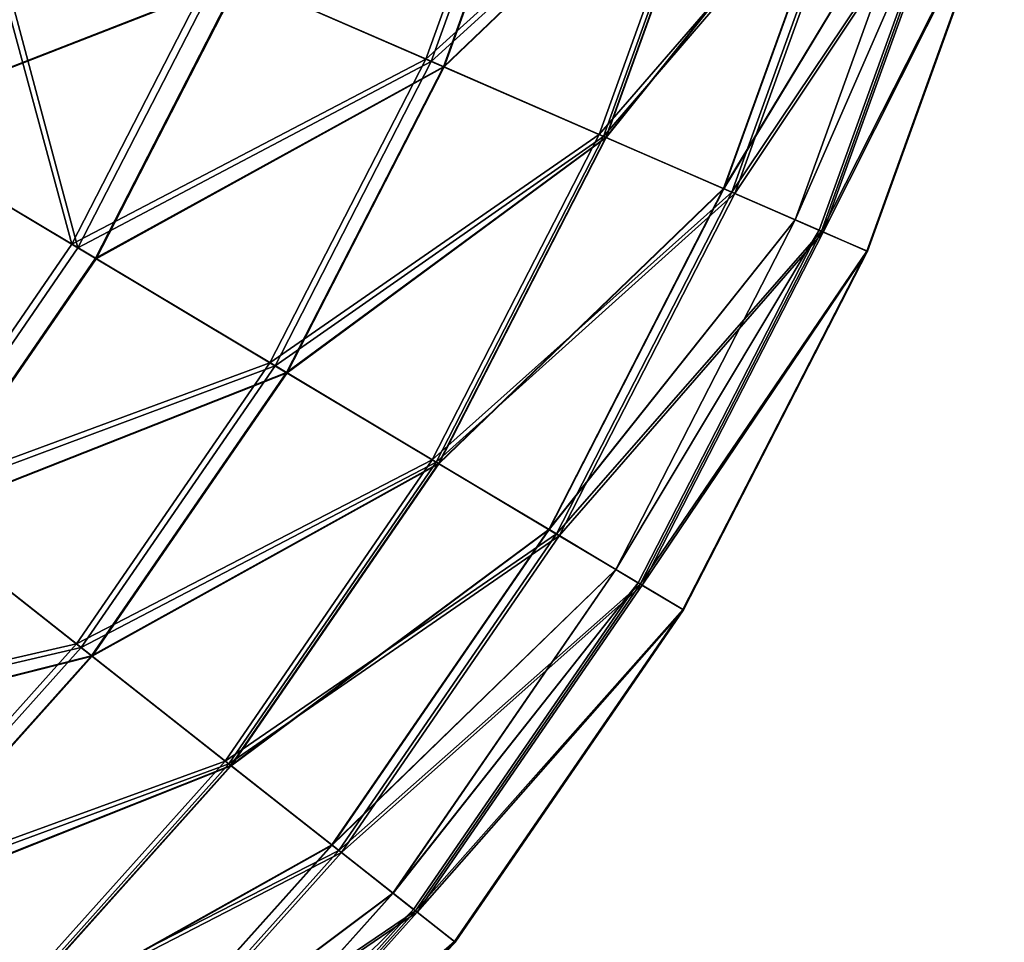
# Model space of a CAD drawing. Header units: millimetres. Extents: x 0 to 453, y 0 to 454.
# Tile 298 of 530: x 426 to 450, y 164 to 186. Entities that reach past the tile are written whole.
import ezdxf

# ---------------------------------------------------------------- set-up
doc = ezdxf.new("R2010")
doc.units = ezdxf.units.MM
doc.header["$LTSCALE"] = 25.4
doc.layers.get('0').update_dxf_attribs({"true_color": 0xff5454})

# ---------------------------------------------------------------- blocks, each defined once
blk = doc.blocks.new('KARO-V-10303.STL')
at = {"color": 7, "true_color": 0xffffff}
mesh = blk.add_polyface(dxfattribs=at)
corners = [(212.628, -46.492, 447.824), (220.598, -40.923, 455.816), (217.779, -48.734, 455.816), (215.202, -39.358, 447.824)]
mesh.append_faces([[corners[k] for k in face] for face in [(0, 1, 2), (1, 0, 3)]], dxfattribs={"vtx0": -1, "color": 7})
mesh = blk.add_polyface(dxfattribs=at)
corners = [(220.737, -40.963, 539.429), (212.786, -46.561, 547.44), (217.912, -48.791, 539.429), (215.367, -39.406, 547.44)]
mesh.append_faces([[corners[k] for k in face] for face in [(0, 1, 2), (1, 0, 3)]], dxfattribs={"vtx0": -1, "color": 7})
mesh = blk.add_polyface(dxfattribs=at)
corners = [(221.047, -41.053, 459.3), (213.239, -46.758, 450.872), (218.208, -48.92, 459.3), (215.842, -39.544, 450.872)]
mesh.append_faces([[corners[k] for k in face] for face in [(0, 1, 2), (1, 0, 3)]], dxfattribs={"vtx0": -1, "color": 7})
mesh = blk.add_polyface(dxfattribs=at)
corners = [(213.258, -46.766, 544.542), (221.062, -41.057, 536.111), (218.223, -48.927, 536.111), (215.862, -39.55, 544.542)]
mesh.append_faces([[corners[k] for k in face] for face in [(0, 1, 2), (1, 0, 3)]], dxfattribs={"vtx0": -1, "color": 7})
mesh = blk.add_polyface(dxfattribs=at)
corners = [(217.779, -48.734, 455.816), (225.018, -42.204, 464.434), (221.999, -50.57, 464.434), (220.598, -40.923, 455.816)]
mesh.append_faces([[corners[k] for k in face] for face in [(0, 1, 2), (1, 0, 3)]], dxfattribs={"vtx0": -1, "color": 7})
mesh = blk.add_polyface(dxfattribs=at)
corners = [(225.128, -42.236, 530.795), (217.912, -48.791, 539.429), (222.105, -50.616, 530.795), (220.737, -40.963, 539.429)]
mesh.append_faces([[corners[k] for k in face] for face in [(0, 1, 2), (1, 0, 3)]], dxfattribs={"vtx0": -1, "color": 7})
mesh = blk.add_polyface(dxfattribs=at)
corners = [(225.184, -42.252, 468.347), (218.208, -48.92, 459.3), (222.158, -50.639, 468.347), (221.047, -41.053, 459.3)]
mesh.append_faces([[corners[k] for k in face] for face in [(0, 1, 2), (1, 0, 3)]], dxfattribs={"vtx0": -1, "color": 7})
mesh = blk.add_polyface(dxfattribs=at)
corners = [(218.223, -48.927, 536.111), (225.196, -42.256, 527.063), (222.169, -50.644, 527.063), (221.062, -41.057, 536.111)]
mesh.append_faces([[corners[k] for k in face] for face in [(0, 1, 2), (1, 0, 3)]], dxfattribs={"vtx0": -1, "color": 7})
mesh = blk.add_polyface(dxfattribs=at)
corners = [(221.999, -50.57, 464.434), (228.396, -43.183, 473.548), (225.225, -51.973, 473.548), (225.018, -42.204, 464.434)]
mesh.append_faces([[corners[k] for k in face] for face in [(0, 1, 2), (1, 0, 3)]], dxfattribs={"vtx0": -1, "color": 7})
mesh = blk.add_polyface(dxfattribs=at)
corners = [(228.476, -43.206, 521.669), (222.105, -50.616, 530.795), (225.301, -52.006, 521.669), (225.128, -42.236, 530.795)]
mesh.append_faces([[corners[k] for k in face] for face in [(0, 1, 2), (1, 0, 3)]], dxfattribs={"vtx0": -1, "color": 7})
mesh = blk.add_polyface(dxfattribs=at)
corners = [(228.189, -43.123, 477.866), (222.158, -50.639, 468.347), (225.026, -51.887, 477.866), (225.184, -42.252, 468.347)]
mesh.append_faces([[corners[k] for k in face] for face in [(0, 1, 2), (1, 0, 3)]], dxfattribs={"vtx0": -1, "color": 7})
mesh = blk.add_polyface(dxfattribs=at)
corners = [(222.169, -50.644, 527.063), (228.197, -43.125, 517.543), (225.034, -51.89, 517.543), (225.196, -42.256, 527.063)]
mesh.append_faces([[corners[k] for k in face] for face in [(0, 1, 2), (1, 0, 3)]], dxfattribs={"vtx0": -1, "color": 7})
mesh = blk.add_polyface(dxfattribs=at)
corners = [(230.012, -43.652, 487.704), (225.026, -51.887, 477.866), (226.767, -52.644, 487.704), (228.189, -43.123, 477.866)]
mesh.append_faces([[corners[k] for k in face] for face in [(0, 1, 2), (1, 0, 3)]], dxfattribs={"vtx0": -1, "color": 7})
mesh = blk.add_polyface(dxfattribs=at)
corners = [(225.034, -51.89, 517.543), (230.016, -43.653, 507.704), (226.771, -52.646, 507.704), (228.197, -43.125, 517.543)]
mesh.append_faces([[corners[k] for k in face] for face in [(0, 1, 2), (1, 0, 3)]], dxfattribs={"vtx0": -1, "color": 7})
mesh = blk.add_polyface(dxfattribs=at)
corners = [(225.225, -51.973, 473.548), (230.682, -43.846, 483.023), (227.407, -52.923, 483.023), (228.396, -43.183, 473.548)]
mesh.append_faces([[corners[k] for k in face] for face in [(0, 1, 2), (1, 0, 3)]], dxfattribs={"vtx0": -1, "color": 7})
mesh = blk.add_polyface(dxfattribs=at)
corners = [(230.731, -43.86, 512.186), (225.301, -52.006, 521.669), (227.453, -52.943, 512.186), (228.476, -43.206, 521.669)]
mesh.append_faces([[corners[k] for k in face] for face in [(0, 1, 2), (1, 0, 3)]], dxfattribs={"vtx0": -1, "color": 7})
mesh = blk.add_polyface(dxfattribs=at)
corners = [(230.624, -43.829, 497.704), (226.767, -52.644, 487.704), (227.352, -52.899, 497.704), (230.012, -43.652, 487.704)]
mesh.append_faces([[corners[k] for k in face] for face in [(0, 1, 2), (1, 0, 3)]], dxfattribs={"vtx0": -1, "color": 7})
mesh = blk.add_polyface(dxfattribs=at)
corners = [(226.771, -52.646, 507.704), (230.624, -43.829, 497.704), (227.352, -52.899, 497.704), (230.016, -43.653, 507.704)]
mesh.append_faces([[corners[k] for k in face] for face in [(0, 1, 2), (1, 0, 3)]], dxfattribs={"vtx0": -1, "color": 7})
mesh = blk.add_polyface(dxfattribs=at)
corners = [(227.407, -52.923, 483.023), (231.842, -44.182, 492.718), (228.514, -53.405, 492.718), (230.682, -43.846, 483.023)]
mesh.append_faces([[corners[k] for k in face] for face in [(0, 1, 2), (1, 0, 3)]], dxfattribs={"vtx0": -1, "color": 7})
mesh = blk.add_polyface(dxfattribs=at)
corners = [(206.621, -43.879, 440.576), (209.162, -53.238, 447.824), (203.539, -49.878, 440.576), (212.628, -46.492, 447.824)]
mesh.append_faces([[corners[k] for k in face] for face in [(0, 1, 2), (1, 0, 3)]], dxfattribs={"vtx0": -1, "color": 7})
mesh = blk.add_polyface(dxfattribs=at)
corners = [(209.31, -53.327, 547.44), (206.802, -43.958, 554.711), (203.709, -49.98, 554.711), (212.786, -46.561, 547.44)]
mesh.append_faces([[corners[k] for k in face] for face in [(0, 1, 2), (1, 0, 3)]], dxfattribs={"vtx0": -1, "color": 7})
mesh = blk.add_polyface(dxfattribs=at)
corners = [(231.858, -44.187, 502.487), (227.453, -52.943, 512.186), (228.53, -53.411, 502.487), (230.731, -43.86, 512.186)]
mesh.append_faces([[corners[k] for k in face] for face in [(0, 1, 2), (1, 0, 3)]], dxfattribs={"vtx0": -1, "color": 7})
mesh = blk.add_polyface(dxfattribs=at)
corners = [(213.239, -46.758, 450.872), (204.206, -50.277, 443.197), (209.735, -53.581, 450.872), (207.333, -44.188, 443.197)]
mesh.append_faces([[corners[k] for k in face] for face in [(0, 1, 2), (1, 0, 3)]], dxfattribs={"vtx0": -1, "color": 7})
mesh = blk.add_polyface(dxfattribs=at)
corners = [(204.225, -50.288, 552.22), (213.258, -46.766, 544.542), (209.752, -53.591, 544.542), (207.354, -44.198, 552.22)]
mesh.append_faces([[corners[k] for k in face] for face in [(0, 1, 2), (1, 0, 3)]], dxfattribs={"vtx0": -1, "color": 7})
mesh = blk.add_polyface(dxfattribs=at)
corners = [(228.514, -53.405, 492.718), (231.858, -44.187, 502.487), (228.53, -53.411, 502.487), (231.842, -44.182, 492.718)]
mesh.append_faces([[corners[k] for k in face] for face in [(0, 1, 2), (1, 0, 3)]], dxfattribs={"vtx0": -1, "color": 7})
mesh = blk.add_polyface(dxfattribs=at)
corners = [(209.162, -53.238, 447.824), (217.779, -48.734, 455.816), (213.985, -56.12, 455.816), (212.628, -46.492, 447.824)]
mesh.append_faces([[corners[k] for k in face] for face in [(0, 1, 2), (1, 0, 3)]], dxfattribs={"vtx0": -1, "color": 7})
mesh = blk.add_polyface(dxfattribs=at)
corners = [(217.912, -48.791, 539.429), (209.31, -53.327, 547.44), (214.109, -56.195, 539.429), (212.786, -46.561, 547.44)]
mesh.append_faces([[corners[k] for k in face] for face in [(0, 1, 2), (1, 0, 3)]], dxfattribs={"vtx0": -1, "color": 7})
mesh = blk.add_polyface(dxfattribs=at)
corners = [(218.208, -48.92, 459.3), (209.735, -53.581, 450.872), (214.386, -56.36, 459.3), (213.239, -46.758, 450.872)]
mesh.append_faces([[corners[k] for k in face] for face in [(0, 1, 2), (1, 0, 3)]], dxfattribs={"vtx0": -1, "color": 7})
mesh = blk.add_polyface(dxfattribs=at)
corners = [(209.752, -53.591, 544.542), (218.223, -48.927, 536.111), (214.4, -56.368, 536.111), (213.258, -46.766, 544.542)]
mesh.append_faces([[corners[k] for k in face] for face in [(0, 1, 2), (1, 0, 3)]], dxfattribs={"vtx0": -1, "color": 7})
mesh = blk.add_polyface(dxfattribs=at)
corners = [(213.985, -56.12, 455.816), (221.999, -50.57, 464.434), (217.936, -58.481, 464.434), (217.779, -48.734, 455.816)]
mesh.append_faces([[corners[k] for k in face] for face in [(0, 1, 2), (1, 0, 3)]], dxfattribs={"vtx0": -1, "color": 7})
mesh = blk.add_polyface(dxfattribs=at)
corners = [(222.105, -50.616, 530.795), (214.109, -56.195, 539.429), (218.034, -58.54, 530.795), (217.912, -48.791, 539.429)]
mesh.append_faces([[corners[k] for k in face] for face in [(0, 1, 2), (1, 0, 3)]], dxfattribs={"vtx0": -1, "color": 7})
mesh = blk.add_polyface(dxfattribs=at)
corners = [(222.158, -50.639, 468.347), (214.386, -56.36, 459.3), (218.084, -58.57, 468.347), (218.208, -48.92, 459.3)]
mesh.append_faces([[corners[k] for k in face] for face in [(0, 1, 2), (1, 0, 3)]], dxfattribs={"vtx0": -1, "color": 7})
mesh = blk.add_polyface(dxfattribs=at)
corners = [(214.4, -56.368, 536.111), (222.169, -50.644, 527.063), (218.095, -58.576, 527.063), (218.223, -48.927, 536.111)]
mesh.append_faces([[corners[k] for k in face] for face in [(0, 1, 2), (1, 0, 3)]], dxfattribs={"vtx0": -1, "color": 7})
mesh = blk.add_polyface(dxfattribs=at)
corners = [(203.539, -49.878, 440.576), (204.863, -59.486, 447.824), (199.716, -55.435, 440.576), (209.162, -53.238, 447.824)]
mesh.append_faces([[corners[k] for k in face] for face in [(0, 1, 2), (1, 0, 3)]], dxfattribs={"vtx0": -1, "color": 7})
mesh = blk.add_polyface(dxfattribs=at)
corners = [(204.998, -59.593, 547.44), (203.709, -49.98, 554.711), (199.871, -55.557, 554.711), (209.31, -53.327, 547.44)]
mesh.append_faces([[corners[k] for k in face] for face in [(0, 1, 2), (1, 0, 3)]], dxfattribs={"vtx0": -1, "color": 7})
mesh = blk.add_polyface(dxfattribs=at)
corners = [(205.387, -59.899, 450.872), (204.206, -50.277, 443.197), (200.326, -55.915, 443.197), (209.735, -53.581, 450.872)]
mesh.append_faces([[corners[k] for k in face] for face in [(0, 1, 2), (1, 0, 3)]], dxfattribs={"vtx0": -1, "color": 7})
mesh = blk.add_polyface(dxfattribs=at)
corners = [(204.225, -50.288, 552.22), (205.403, -59.911, 544.542), (200.344, -55.929, 552.22), (209.752, -53.591, 544.542)]
mesh.append_faces([[corners[k] for k in face] for face in [(0, 1, 2), (1, 0, 3)]], dxfattribs={"vtx0": -1, "color": 7})
mesh = blk.add_polyface(dxfattribs=at)
corners = [(217.936, -58.481, 464.434), (225.225, -51.973, 473.548), (220.955, -60.285, 473.548), (221.999, -50.57, 464.434)]
mesh.append_faces([[corners[k] for k in face] for face in [(0, 1, 2), (1, 0, 3)]], dxfattribs={"vtx0": -1, "color": 7})
mesh = blk.add_polyface(dxfattribs=at)
corners = [(225.301, -52.006, 521.669), (218.034, -58.54, 530.795), (221.027, -60.328, 521.669), (222.105, -50.616, 530.795)]
mesh.append_faces([[corners[k] for k in face] for face in [(0, 1, 2), (1, 0, 3)]], dxfattribs={"vtx0": -1, "color": 7})
mesh = blk.add_polyface(dxfattribs=at)
corners = [(225.026, -51.887, 477.866), (218.084, -58.57, 468.347), (220.77, -60.174, 477.866), (222.158, -50.639, 468.347)]
mesh.append_faces([[corners[k] for k in face] for face in [(0, 1, 2), (1, 0, 3)]], dxfattribs={"vtx0": -1, "color": 7})
mesh = blk.add_polyface(dxfattribs=at)
corners = [(218.095, -58.576, 527.063), (225.034, -51.89, 517.543), (220.777, -60.179, 517.543), (222.169, -50.644, 527.063)]
mesh.append_faces([[corners[k] for k in face] for face in [(0, 1, 2), (1, 0, 3)]], dxfattribs={"vtx0": -1, "color": 7})
mesh = blk.add_polyface(dxfattribs=at)
corners = [(226.767, -52.644, 487.704), (220.77, -60.174, 477.866), (222.399, -61.148, 487.704), (225.026, -51.887, 477.866)]
mesh.append_faces([[corners[k] for k in face] for face in [(0, 1, 2), (1, 0, 3)]], dxfattribs={"vtx0": -1, "color": 7})
mesh = blk.add_polyface(dxfattribs=at)
corners = [(220.777, -60.179, 517.543), (226.771, -52.646, 507.704), (222.403, -61.15, 507.704), (225.034, -51.89, 517.543)]
mesh.append_faces([[corners[k] for k in face] for face in [(0, 1, 2), (1, 0, 3)]], dxfattribs={"vtx0": -1, "color": 7})
mesh = blk.add_polyface(dxfattribs=at)
corners = [(220.955, -60.285, 473.548), (227.407, -52.923, 483.023), (222.998, -61.506, 483.023), (225.225, -51.973, 473.548)]
mesh.append_faces([[corners[k] for k in face] for face in [(0, 1, 2), (1, 0, 3)]], dxfattribs={"vtx0": -1, "color": 7})
mesh = blk.add_polyface(dxfattribs=at)
corners = [(227.453, -52.943, 512.186), (221.027, -60.328, 521.669), (223.042, -61.532, 512.186), (225.301, -52.006, 521.669)]
mesh.append_faces([[corners[k] for k in face] for face in [(0, 1, 2), (1, 0, 3)]], dxfattribs={"vtx0": -1, "color": 7})
mesh = blk.add_polyface(dxfattribs=at)
corners = [(227.352, -52.899, 497.704), (222.399, -61.148, 487.704), (222.946, -61.475, 497.704), (226.767, -52.644, 487.704)]
mesh.append_faces([[corners[k] for k in face] for face in [(0, 1, 2), (1, 0, 3)]], dxfattribs={"vtx0": -1, "color": 7})
mesh = blk.add_polyface(dxfattribs=at)
corners = [(222.403, -61.15, 507.704), (227.352, -52.899, 497.704), (222.946, -61.475, 497.704), (226.771, -52.646, 507.704)]
mesh.append_faces([[corners[k] for k in face] for face in [(0, 1, 2), (1, 0, 3)]], dxfattribs={"vtx0": -1, "color": 7})
mesh = blk.add_polyface(dxfattribs=at)
corners = [(222.998, -61.506, 483.023), (228.514, -53.405, 492.718), (224.035, -62.126, 492.718), (227.407, -52.923, 483.023)]
mesh.append_faces([[corners[k] for k in face] for face in [(0, 1, 2), (1, 0, 3)]], dxfattribs={"vtx0": -1, "color": 7})
mesh = blk.add_polyface(dxfattribs=at)
corners = [(228.53, -53.411, 502.487), (223.042, -61.532, 512.186), (224.049, -62.134, 502.487), (227.453, -52.943, 512.186)]
mesh.append_faces([[corners[k] for k in face] for face in [(0, 1, 2), (1, 0, 3)]], dxfattribs={"vtx0": -1, "color": 7})
mesh = blk.add_polyface(dxfattribs=at)
corners = [(204.863, -59.486, 447.824), (213.985, -56.12, 455.816), (209.278, -62.961, 455.816), (209.162, -53.238, 447.824)]
mesh.append_faces([[corners[k] for k in face] for face in [(0, 1, 2), (1, 0, 3)]], dxfattribs={"vtx0": -1, "color": 7})
mesh = blk.add_polyface(dxfattribs=at)
corners = [(214.109, -56.195, 539.429), (204.998, -59.593, 547.44), (209.391, -63.051, 539.429), (209.31, -53.327, 547.44)]
mesh.append_faces([[corners[k] for k in face] for face in [(0, 1, 2), (1, 0, 3)]], dxfattribs={"vtx0": -1, "color": 7})
mesh = blk.add_polyface(dxfattribs=at)
corners = [(224.035, -62.126, 492.718), (228.53, -53.411, 502.487), (224.049, -62.134, 502.487), (228.514, -53.405, 492.718)]
mesh.append_faces([[corners[k] for k in face] for face in [(0, 1, 2), (1, 0, 3)]], dxfattribs={"vtx0": -1, "color": 7})
mesh = blk.add_polyface(dxfattribs=at)
corners = [(214.386, -56.36, 459.3), (205.387, -59.899, 450.872), (209.645, -63.25, 459.3), (209.735, -53.581, 450.872)]
mesh.append_faces([[corners[k] for k in face] for face in [(0, 1, 2), (1, 0, 3)]], dxfattribs={"vtx0": -1, "color": 7})
mesh = blk.add_polyface(dxfattribs=at)
corners = [(205.403, -59.911, 544.542), (214.4, -56.368, 536.111), (209.658, -63.26, 536.111), (209.752, -53.591, 544.542)]
mesh.append_faces([[corners[k] for k in face] for face in [(0, 1, 2), (1, 0, 3)]], dxfattribs={"vtx0": -1, "color": 7})
mesh = blk.add_polyface(dxfattribs=at)
corners = [(209.278, -62.961, 455.816), (217.936, -58.481, 464.434), (212.894, -65.808, 464.434), (213.985, -56.12, 455.816)]
mesh.append_faces([[corners[k] for k in face] for face in [(0, 1, 2), (1, 0, 3)]], dxfattribs={"vtx0": -1, "color": 7})
mesh = blk.add_polyface(dxfattribs=at)
corners = [(218.034, -58.54, 530.795), (209.391, -63.051, 539.429), (212.984, -65.879, 530.795), (214.109, -56.195, 539.429)]
mesh.append_faces([[corners[k] for k in face] for face in [(0, 1, 2), (1, 0, 3)]], dxfattribs={"vtx0": -1, "color": 7})
mesh = blk.add_polyface(dxfattribs=at)
corners = [(218.084, -58.57, 468.347), (209.645, -63.25, 459.3), (213.03, -65.915, 468.347), (214.386, -56.36, 459.3)]
mesh.append_faces([[corners[k] for k in face] for face in [(0, 1, 2), (1, 0, 3)]], dxfattribs={"vtx0": -1, "color": 7})
mesh = blk.add_polyface(dxfattribs=at)
corners = [(209.658, -63.26, 536.111), (218.095, -58.576, 527.063), (213.04, -65.922, 527.063), (214.4, -56.368, 536.111)]
mesh.append_faces([[corners[k] for k in face] for face in [(0, 1, 2), (1, 0, 3)]], dxfattribs={"vtx0": -1, "color": 7})
mesh = blk.add_polyface(dxfattribs=at)
corners = [(212.894, -65.808, 464.434), (220.955, -60.285, 473.548), (215.658, -67.983, 473.548), (217.936, -58.481, 464.434)]
mesh.append_faces([[corners[k] for k in face] for face in [(0, 1, 2), (1, 0, 3)]], dxfattribs={"vtx0": -1, "color": 7})
mesh = blk.add_polyface(dxfattribs=at)
corners = [(221.027, -60.328, 521.669), (212.984, -65.879, 530.795), (215.723, -68.035, 521.669), (218.034, -58.54, 530.795)]
mesh.append_faces([[corners[k] for k in face] for face in [(0, 1, 2), (1, 0, 3)]], dxfattribs={"vtx0": -1, "color": 7})
mesh = blk.add_polyface(dxfattribs=at)
corners = [(220.77, -60.174, 477.866), (213.03, -65.915, 468.347), (215.488, -67.85, 477.866), (218.084, -58.57, 468.347)]
mesh.append_faces([[corners[k] for k in face] for face in [(0, 1, 2), (1, 0, 3)]], dxfattribs={"vtx0": -1, "color": 7})
mesh = blk.add_polyface(dxfattribs=at)
corners = [(213.04, -65.922, 527.063), (220.777, -60.179, 517.543), (215.495, -67.855, 517.543), (218.095, -58.576, 527.063)]
mesh.append_faces([[corners[k] for k in face] for face in [(0, 1, 2), (1, 0, 3)]], dxfattribs={"vtx0": -1, "color": 7})
mesh = blk.add_polyface(dxfattribs=at)
corners = [(199.8, -65.133, 447.824), (209.278, -62.961, 455.816), (203.734, -69.144, 455.816), (204.863, -59.486, 447.824)]
mesh.append_faces([[corners[k] for k in face] for face in [(0, 1, 2), (1, 0, 3)]], dxfattribs={"vtx0": -1, "color": 7})
mesh = blk.add_polyface(dxfattribs=at)
corners = [(209.391, -63.051, 539.429), (199.921, -65.256, 547.44), (203.835, -69.247, 539.429), (204.998, -59.593, 547.44)]
mesh.append_faces([[corners[k] for k in face] for face in [(0, 1, 2), (1, 0, 3)]], dxfattribs={"vtx0": -1, "color": 7})
mesh = blk.add_polyface(dxfattribs=at)
corners = [(209.645, -63.25, 459.3), (200.267, -65.609, 450.872), (204.061, -69.478, 459.3), (205.387, -59.899, 450.872)]
mesh.append_faces([[corners[k] for k in face] for face in [(0, 1, 2), (1, 0, 3)]], dxfattribs={"vtx0": -1, "color": 7})
mesh = blk.add_polyface(dxfattribs=at)
corners = [(200.281, -65.623, 544.542), (209.658, -63.26, 536.111), (204.073, -69.489, 536.111), (205.403, -59.911, 544.542)]
mesh.append_faces([[corners[k] for k in face] for face in [(0, 1, 2), (1, 0, 3)]], dxfattribs={"vtx0": -1, "color": 7})
mesh = blk.add_polyface(dxfattribs=at)
corners = [(222.399, -61.148, 487.704), (215.488, -67.85, 477.866), (216.979, -69.024, 487.704), (220.77, -60.174, 477.866)]
mesh.append_faces([[corners[k] for k in face] for face in [(0, 1, 2), (1, 0, 3)]], dxfattribs={"vtx0": -1, "color": 7})
mesh = blk.add_polyface(dxfattribs=at)
corners = [(215.495, -67.855, 517.543), (222.403, -61.15, 507.704), (216.983, -69.026, 507.704), (220.777, -60.179, 517.543)]
mesh.append_faces([[corners[k] for k in face] for face in [(0, 1, 2), (1, 0, 3)]], dxfattribs={"vtx0": -1, "color": 7})
mesh = blk.add_polyface(dxfattribs=at)
corners = [(215.658, -67.983, 473.548), (222.998, -61.506, 483.023), (217.528, -69.455, 483.023), (220.955, -60.285, 473.548)]
mesh.append_faces([[corners[k] for k in face] for face in [(0, 1, 2), (1, 0, 3)]], dxfattribs={"vtx0": -1, "color": 7})
mesh = blk.add_polyface(dxfattribs=at)
corners = [(223.042, -61.532, 512.186), (215.723, -68.035, 521.669), (217.568, -69.487, 512.186), (221.027, -60.328, 521.669)]
mesh.append_faces([[corners[k] for k in face] for face in [(0, 1, 2), (1, 0, 3)]], dxfattribs={"vtx0": -1, "color": 7})
mesh = blk.add_polyface(dxfattribs=at)
corners = [(222.946, -61.475, 497.704), (216.979, -69.024, 487.704), (217.48, -69.418, 497.704), (222.399, -61.148, 487.704)]
mesh.append_faces([[corners[k] for k in face] for face in [(0, 1, 2), (1, 0, 3)]], dxfattribs={"vtx0": -1, "color": 7})
mesh = blk.add_polyface(dxfattribs=at)
corners = [(216.983, -69.026, 507.704), (222.946, -61.475, 497.704), (217.48, -69.418, 497.704), (222.403, -61.15, 507.704)]
mesh.append_faces([[corners[k] for k in face] for face in [(0, 1, 2), (1, 0, 3)]], dxfattribs={"vtx0": -1, "color": 7})
mesh = blk.add_polyface(dxfattribs=at)
corners = [(217.528, -69.455, 483.023), (224.035, -62.126, 492.718), (218.477, -70.202, 492.718), (222.998, -61.506, 483.023)]
mesh.append_faces([[corners[k] for k in face] for face in [(0, 1, 2), (1, 0, 3)]], dxfattribs={"vtx0": -1, "color": 7})
mesh = blk.add_polyface(dxfattribs=at)
corners = [(224.049, -62.134, 502.487), (217.568, -69.487, 512.186), (218.49, -70.213, 502.487), (223.042, -61.532, 512.186)]
mesh.append_faces([[corners[k] for k in face] for face in [(0, 1, 2), (1, 0, 3)]], dxfattribs={"vtx0": -1, "color": 7})
mesh = blk.add_polyface(dxfattribs=at)
corners = [(218.477, -70.202, 492.718), (224.049, -62.134, 502.487), (218.49, -70.213, 502.487), (224.035, -62.126, 492.718)]
mesh.append_faces([[corners[k] for k in face] for face in [(0, 1, 2), (1, 0, 3)]], dxfattribs={"vtx0": -1, "color": 7})
mesh = blk.add_polyface(dxfattribs=at)
corners = [(203.734, -69.144, 455.816), (212.894, -65.808, 464.434), (206.956, -72.429, 464.434), (209.278, -62.961, 455.816)]
mesh.append_faces([[corners[k] for k in face] for face in [(0, 1, 2), (1, 0, 3)]], dxfattribs={"vtx0": -1, "color": 7})
mesh = blk.add_polyface(dxfattribs=at)
corners = [(212.984, -65.879, 530.795), (203.835, -69.247, 539.429), (207.037, -72.511, 530.795), (209.391, -63.051, 539.429)]
mesh.append_faces([[corners[k] for k in face] for face in [(0, 1, 2), (1, 0, 3)]], dxfattribs={"vtx0": -1, "color": 7})
mesh = blk.add_polyface(dxfattribs=at)
corners = [(213.03, -65.915, 468.347), (204.061, -69.478, 459.3), (207.078, -72.553, 468.347), (209.645, -63.25, 459.3)]
mesh.append_faces([[corners[k] for k in face] for face in [(0, 1, 2), (1, 0, 3)]], dxfattribs={"vtx0": -1, "color": 7})
mesh = blk.add_polyface(dxfattribs=at)
corners = [(204.073, -69.489, 536.111), (213.04, -65.922, 527.063), (207.086, -72.562, 527.063), (209.658, -63.26, 536.111)]
mesh.append_faces([[corners[k] for k in face] for face in [(0, 1, 2), (1, 0, 3)]], dxfattribs={"vtx0": -1, "color": 7})
mesh = blk.add_polyface(dxfattribs=at)
corners = [(206.956, -72.429, 464.434), (215.658, -67.983, 473.548), (209.419, -74.94, 473.548), (212.894, -65.808, 464.434)]
mesh.append_faces([[corners[k] for k in face] for face in [(0, 1, 2), (1, 0, 3)]], dxfattribs={"vtx0": -1, "color": 7})
mesh = blk.add_polyface(dxfattribs=at)
corners = [(215.723, -68.035, 521.669), (207.037, -72.511, 530.795), (209.478, -75, 521.669), (212.984, -65.879, 530.795)]
mesh.append_faces([[corners[k] for k in face] for face in [(0, 1, 2), (1, 0, 3)]], dxfattribs={"vtx0": -1, "color": 7})
mesh = blk.add_polyface(dxfattribs=at)
corners = [(215.488, -67.85, 477.866), (207.078, -72.553, 468.347), (209.268, -74.786, 477.866), (213.03, -65.915, 468.347)]
mesh.append_faces([[corners[k] for k in face] for face in [(0, 1, 2), (1, 0, 3)]], dxfattribs={"vtx0": -1, "color": 7})
mesh = blk.add_polyface(dxfattribs=at)
corners = [(207.086, -72.562, 527.063), (215.495, -67.855, 517.543), (209.274, -74.792, 517.543), (213.04, -65.922, 527.063)]
mesh.append_faces([[corners[k] for k in face] for face in [(0, 1, 2), (1, 0, 3)]], dxfattribs={"vtx0": -1, "color": 7})
mesh = blk.add_polyface(dxfattribs=at)
corners = [(216.979, -69.024, 487.704), (209.268, -74.786, 477.866), (210.597, -76.141, 487.704), (215.488, -67.85, 477.866)]
mesh.append_faces([[corners[k] for k in face] for face in [(0, 1, 2), (1, 0, 3)]], dxfattribs={"vtx0": -1, "color": 7})
mesh = blk.add_polyface(dxfattribs=at)
corners = [(209.274, -74.792, 517.543), (216.983, -69.026, 507.704), (210.6, -76.144, 507.704), (215.495, -67.855, 517.543)]
mesh.append_faces([[corners[k] for k in face] for face in [(0, 1, 2), (1, 0, 3)]], dxfattribs={"vtx0": -1, "color": 7})
mesh = blk.add_polyface(dxfattribs=at)
corners = [(209.419, -74.94, 473.548), (217.528, -69.455, 483.023), (211.086, -76.64, 483.023), (215.658, -67.983, 473.548)]
mesh.append_faces([[corners[k] for k in face] for face in [(0, 1, 2), (1, 0, 3)]], dxfattribs={"vtx0": -1, "color": 7})
mesh = blk.add_polyface(dxfattribs=at)
corners = [(217.568, -69.487, 512.186), (209.478, -75, 521.669), (211.121, -76.676, 512.186), (215.723, -68.035, 521.669)]
mesh.append_faces([[corners[k] for k in face] for face in [(0, 1, 2), (1, 0, 3)]], dxfattribs={"vtx0": -1, "color": 7})
mesh = blk.add_polyface(dxfattribs=at)
corners = [(217.48, -69.418, 497.704), (210.597, -76.141, 487.704), (211.044, -76.596, 497.704), (216.979, -69.024, 487.704)]
mesh.append_faces([[corners[k] for k in face] for face in [(0, 1, 2), (1, 0, 3)]], dxfattribs={"vtx0": -1, "color": 7})
mesh = blk.add_polyface(dxfattribs=at)
corners = [(210.6, -76.144, 507.704), (217.48, -69.418, 497.704), (211.044, -76.596, 497.704), (216.983, -69.026, 507.704)]
mesh.append_faces([[corners[k] for k in face] for face in [(0, 1, 2), (1, 0, 3)]], dxfattribs={"vtx0": -1, "color": 7})
mesh = blk.add_polyface(dxfattribs=at)
corners = [(211.086, -76.64, 483.023), (218.477, -70.202, 492.718), (211.932, -77.502, 492.718), (217.528, -69.455, 483.023)]
mesh.append_faces([[corners[k] for k in face] for face in [(0, 1, 2), (1, 0, 3)]], dxfattribs={"vtx0": -1, "color": 7})
mesh = blk.add_polyface(dxfattribs=at)
corners = [(218.49, -70.213, 502.487), (211.121, -76.676, 512.186), (211.944, -77.514, 502.487), (217.568, -69.487, 512.186)]
mesh.append_faces([[corners[k] for k in face] for face in [(0, 1, 2), (1, 0, 3)]], dxfattribs={"vtx0": -1, "color": 7})
mesh = blk.add_polyface(dxfattribs=at)
corners = [(211.932, -77.502, 492.718), (218.49, -70.213, 502.487), (211.944, -77.514, 502.487), (218.477, -70.202, 492.718)]
mesh.append_faces([[corners[k] for k in face] for face in [(0, 1, 2), (1, 0, 3)]], dxfattribs={"vtx0": -1, "color": 7})

msp = doc.modelspace()

# ---------------------------------------------------------------- block references
at = {"color": 0}
msp.add_blockref('KARO-V-10303.STL', (218.033, 234.202, -17.81), dxfattribs=at)

doc.saveas('drawing.dxf')
